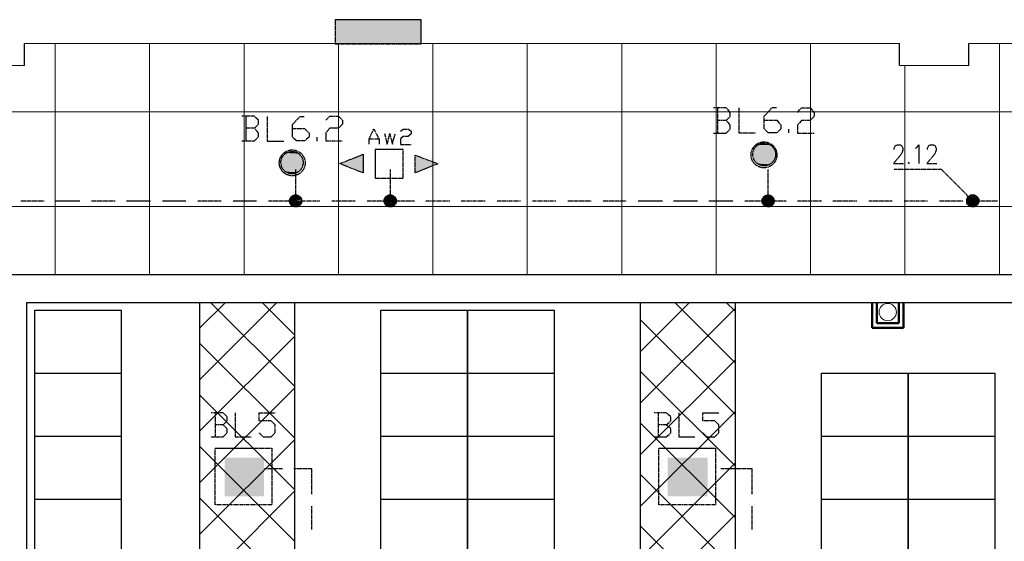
# Model space of a CAD drawing. Header units: millimetres. Extents: x -523 to 1404227, y -783705 to 1038705.
# Tile 488 of 508: x 893027 to 899284, y 238082 to 241396. Entities that reach past the tile are written whole.
import ezdxf

# ---------------------------------------------------------------- set-up
doc = ezdxf.new("R2010")
doc.units = ezdxf.units.MM
doc.linetypes.add('ACAD_ISO08W100', pattern=[36, 24, -3, 6, -3])
doc.layers.add('!!ELEKTRYKA', color=7, linetype='Continuous')

msp = doc.modelspace()

# ---------------------------------------------------------------- linework, layer by layer
at = {"layer": '!!ELEKTRYKA', "color": 252}
for p, q in [((893057.7, 241105.06), (893057.7, 241245.06)), ((898617.7, 241105.06), (898617.7, 241245.06)), ((899057.7, 241105.06), (899057.7, 241245.06)), ((901667.7, 239775.06), (892037.7, 239775.06)), ((893072.7, 234500.06), (893072.7, 239600.06)), ((893072.7, 239600.06), (901502.7, 239600.06)), ((894172.7, 233768.76), (894172.7, 239600.06)), ((894172.7, 239600.06), (894772.7, 239600.06)), ((894772.7, 239600.06), (894772.7, 234368.76)), ((896972.7, 234368.76), (896972.7, 239600.06)), ((896972.7, 239600.06), (897572.7, 239600.06)), ((897572.7, 239600.06), (897572.7, 234368.76)), ((893122.7, 234750.06), (893122.7, 239550.06)), ((893122.7, 239550.06), (893672.7, 239550.06)), ((893672.7, 239550.06), (893672.7, 234750.06)), ((895322.7, 234750.06), (895322.7, 239550.06)), ((895322.7, 239550.06), (895872.7, 239550.06)), ((895872.7, 239550.06), (895872.7, 234750.06)), ((895872.7, 234750.06), (895872.7, 239550.06)), ((895872.7, 239550.06), (896422.7, 239550.06)), ((896422.7, 239550.06), (896422.7, 234750.06)), ((893122.7, 239150.06), (893672.7, 239150.06)), ((895322.7, 239150.06), (895872.7, 239150.06)), ((895872.7, 239150.06), (896422.7, 239150.06)), ((898122.7, 239150.06), (898672.7, 239150.06)), ((898122.7, 234750.06), (898122.7, 239150.06)), ((898122.7, 239150.06), (898672.7, 239150.06)), ((898672.7, 239150.06), (899222.7, 239150.06)), ((898672.7, 239150.06), (898672.7, 234750.06)), ((898672.7, 235550.06), (898672.7, 239150.06)), ((898672.7, 239150.06), (899222.7, 239150.06)), ((899222.7, 239150.06), (899222.7, 235550.06)), ((893122.7, 238750.06), (893672.7, 238750.06)), ((895322.7, 238750.06), (895872.7, 238750.06)), ((895872.7, 238750.06), (896422.7, 238750.06)), ((898122.7, 238750.06), (898672.7, 238750.06)), ((898672.7, 238750.06), (899222.7, 238750.06)), ((893122.7, 238350.06), (893672.7, 238350.06)), ((895322.7, 238350.06), (895872.7, 238350.06)), ((895872.7, 238350.06), (896422.7, 238350.06)), ((898122.7, 238350.06), (898672.7, 238350.06)), ((898672.7, 238350.06), (899222.7, 238350.06))]:
    msp.add_line(p, q, dxfattribs=at)
at = {"layer": '!!ELEKTRYKA', "color": 252, "lineweight": 20}
for p, q in [((898617.7, 241245.06), (893057.7, 241245.06)), ((902912.7, 241245.06), (899057.7, 241245.06)), ((892627.7, 241105.06), (893057.7, 241105.06)), ((899057.7, 241105.06), (898617.7, 241105.06))]:
    msp.add_line(p, q, dxfattribs=at)
at = {"layer": '!!ELEKTRYKA', "color": 252, "lineweight": 15, "ltscale": 15}
for p, q in [((893252.7, 241245.06), (893252.7, 239775.06)), ((893852.7, 241245.06), (893852.7, 239775.06)), ((894452.7, 241245.06), (894452.7, 239775.06)), ((895052.7, 241245.06), (895052.7, 239775.06)), ((895652.7, 241245.06), (895652.7, 239775.06)), ((896252.7, 241245.06), (896252.7, 239775.06)), ((896852.7, 241245.06), (896852.7, 239775.06)), ((897452.7, 241245.06), (897452.7, 239775.06)), ((898052.7, 241245.06), (898052.7, 239775.06)), ((899252.7, 241245.06), (899252.7, 239775.06)), ((898652.7, 241105.06), (898652.7, 239775.06)), ((890367.7, 240810.06), (904592.7, 240810.06)), ((890367.7, 240210.06), (904592.7, 240210.06))]:
    msp.add_line(p, q, dxfattribs=at)
at = {"layer": '!!ELEKTRYKA', "color": 252, "linetype": 'Continuous'}
for p, q in [((894172.7, 239438.91), (894333.84, 239600.06)), ((894172.7, 239111.13), (894661.62, 239600.06)), ((894772.7, 239066.88), (894239.53, 239600.06)), ((894772.7, 239394.66), (894567.31, 239600.06)), ((896972.7, 239288.9), (897283.85, 239600.06)), ((897572.7, 239216.9), (897189.54, 239600.06)), ((897572.7, 239544.68), (897517.32, 239600.06)), ((896972.7, 238961.12), (897572.7, 239561.12)), ((897572.7, 238889.12), (896972.7, 239489.12)), ((894172.7, 238783.35), (894772.7, 239383.35)), ((894772.7, 238739.11), (894172.7, 239339.11)), ((896972.7, 238633.34), (897572.7, 239233.34)), ((897572.7, 238561.34), (896972.7, 239161.34)), ((894172.7, 238455.57), (894772.7, 239055.57)), ((894772.7, 238411.33), (894172.7, 239011.33)), ((896972.7, 238305.56), (897572.7, 238905.56)), ((897572.7, 238233.56), (896972.7, 238833.56)), ((894172.7, 238127.79), (894772.7, 238727.79)), ((894772.7, 238083.55), (894172.7, 238683.55)), ((896972.7, 237977.78), (897572.7, 238577.78)), ((897572.7, 237905.78), (896972.7, 238505.78)), ((894172.7, 237800.01), (894772.7, 238400.01)), ((894772.7, 237755.77), (894172.7, 238355.77)), ((896972.7, 237650), (897572.7, 238250)), ((897572.7, 237578), (896972.7, 238178))]:
    msp.add_line(p, q, dxfattribs=at)
at = {"layer": '!!ELEKTRYKA', "color": 252, "lineweight": 50}
for p, q in [((898443.34, 239438.2), (898443.34, 239600.06)), ((898473.34, 239468.2), (898473.34, 239600.06)), ((898613.34, 239468.2), (898613.34, 239600.06)), ((898643.34, 239438.2), (898643.34, 239600.06)), ((898613.34, 239468.2), (898473.34, 239468.2)), ((898643.34, 239438.2), (898443.34, 239438.2))]:
    msp.add_line(p, q, dxfattribs=at)
at = {"layer": '!!ELEKTRYKA', "color": 14, "linetype": 'ACAD_ISO08W100', "lineweight": -3}
msp.add_lwpolyline([(895031.4, 241243.57), (895577.29, 241243.57), (895577.29, 241396.02), (895031.4, 241396.02)], close=True, dxfattribs=at)
at = {"layer": '!!ELEKTRYKA', "color": 5, "linetype": 'ACAD_ISO08W100', "lineweight": -3}
for points in [[(897516.59, 240756.65), (897542.26, 240782.04), (897542.26, 240807.5), (897516.59, 240837.09), (897436.22, 240837.09)], [(897461.76, 240837.09), (897461.76, 240676.19)], [(897597.01, 240837.14), (897597.01, 240676.23), (897702.89, 240676.23)], [(897757.79, 240756.72), (897837.92, 240756.72), (897863.51, 240727.09), (897863.51, 240701.71), (897837.92, 240676.32), (897783.38, 240676.32), (897757.79, 240701.71), (897757.79, 240782.11), (897808.29, 240837.19), (897837.92, 240837.19)], [(897969.63, 240807.48), (897995.17, 240837.12), (898050.29, 240837.12), (898075.15, 240807.48), (898075.15, 240782.08), (898050.29, 240756.67), (897995.17, 240756.67), (897969.63, 240727.03), (897969.63, 240676.22), (898075.15, 240676.22)], [(894519.12, 240705.97), (894544.79, 240731.36), (894544.79, 240756.75), (894519.12, 240782.14), (894438.64, 240782.14)], [(894464.18, 240782.15), (894464.18, 240625.46)], [(894600.12, 240781.98), (894600.12, 240625.35), (894706.11, 240625.35)], [(894760.9, 240705.79), (894836.99, 240705.79), (894866.74, 240676.19), (894866.74, 240650.8), (894836.99, 240625.41), (894786.49, 240625.41), (894760.9, 240650.8), (894760.9, 240731.18), (894811.4, 240782.03), (894836.99, 240782.03)], [(894972.05, 240756.76), (894997.6, 240782.17), (895052.15, 240782.17), (895077.7, 240756.76), (895077.7, 240731.35), (895052.15, 240705.94), (894997.6, 240705.94), (894972.05, 240676.31), (894972.05, 240625.49), (895077.7, 240625.49)], [(894438.64, 240625.56), (894519.12, 240625.56), (894544.79, 240650.95), (894544.79, 240676.34), (894519.12, 240705.97), (894464.31, 240705.97)], [(897436.22, 240676.21), (897516.59, 240676.21), (897542.26, 240701.67), (897542.26, 240727.07), (897516.59, 240756.65), (897461.89, 240756.65)], [(897914.43, 240676.27), (897914.43, 240701.69)], [(894917.54, 240625.35), (894917.54, 240650.77)], [(898582.96, 240570.48), (898582.96, 240578.96), (898587.64, 240587.45), (898591.65, 240595.87), (898604.35, 240600.15), (898621.06, 240600.15), (898629.74, 240595.87), (898633.76, 240587.45), (898638.43, 240578.96), (898638.43, 240566.26), (898633.76, 240553.57), (898625.73, 240536.66), (898578.95, 240481.58), (898642.44, 240481.58)], [(898719.03, 240578.84), (898727.71, 240583.11), (898740.39, 240600), (898740.39, 240481.45)], [(898794.8, 240570.45), (898794.8, 240578.92), (898799.47, 240587.4), (898803.47, 240595.87), (898812.14, 240600.07), (898832.82, 240600.07), (898841.49, 240595.87), (898846.16, 240587.4), (898850.16, 240578.92), (898850.16, 240566.18), (898846.16, 240553.51), (898837.49, 240536.57), (898790.79, 240481.53), (898854.17, 240481.53)], [(898676.11, 240490.07), (898672.11, 240485.8), (898676.11, 240481.59), (898680.79, 240485.8)], [(894608.4, 240244.42), (894782.27, 240244.42), (894782.27, 240443.37)], [(895234.96, 240244.37), (895383.07, 240244.37), (895383.07, 240443.38)], [(897634.96, 240244.47), (897783.27, 240244.47), (897783.27, 240443.48)], [(898884.53, 240443.34), (898583.78, 240443.34)], [(898883.95, 240443.45), (899083.23, 240244.43)], [(893033.45, 240244.42), (893181.72, 240244.42)], [(893257.63, 240244.42), (893410.17, 240244.42)], [(893482.53, 240244.42), (893634.35, 240244.42)], [(893706.72, 240244.42), (893859.25, 240244.42)], [(893935.16, 240244.42), (894083.44, 240244.42)], [(894159.35, 240244.42), (894307.62, 240244.42)], [(894384.24, 240244.42), (894531.81, 240244.42)], [(894781.6, 240244.5), (894933.76, 240244.5)], [(895010.54, 240244.5), (895158.56, 240244.5)], [(895383.32, 240244.32), (895536.05, 240244.32)], [(895607.6, 240244.32), (895760.33, 240244.32)], [(895831.88, 240244.32), (895984.61, 240244.32)], [(896060.98, 240244.32), (896208.89, 240244.32)], [(896285.25, 240244.32), (896433.17, 240244.32)], [(896509.53, 240244.32), (896657.45, 240244.32)], [(896733.81, 240244.32), (896881.73, 240244.32)], [(896958.09, 240244.32), (897110.82, 240244.32)], [(897182.37, 240244.32), (897335.1, 240244.32)], [(897406.65, 240244.32), (897559.38, 240244.32)], [(897783.32, 240244.43), (897897.77, 240244.43)], [(897969.81, 240244.43), (898121.96, 240244.43)], [(898194, 240244.43), (898346.16, 240244.43)], [(898422.91, 240244.43), (898571.02, 240244.43)], [(898647.1, 240244.43), (898795.21, 240244.43)], [(898871.29, 240244.43), (899019.4, 240244.43)], [(899095.48, 240244.43), (899243.6, 240244.43)], [(894320.49, 238822), (894345.51, 238847.44), (894345.51, 238872.81), (894320.49, 238898.24), (894244.05, 238898.24)], [(894269.58, 238898.21), (894269.58, 238745.77)], [(894396.55, 238898.2), (894396.55, 238745.79), (894497.88, 238745.79)], [(894549.05, 238771.21), (894574.7, 238745.77), (894625.29, 238745.77), (894650.94, 238771.21), (894650.94, 238822.01), (894625.29, 238847.38), (894549.05, 238847.38), (894549.05, 238898.18), (894650.94, 238898.18)], [(897135.36, 238822), (897165.18, 238847.42), (897165.18, 238872.76), (897135.36, 238898.18), (897059.46, 238898.18)], [(897084.99, 238898.14), (897084.99, 238745.76)], [(897216.1, 238898.19), (897216.1, 238745.79), (897317.61, 238745.79)], [(897368.6, 238771.15), (897394.28, 238745.74), (897444.96, 238745.74), (897469.97, 238771.15), (897469.97, 238821.97), (897444.96, 238847.38), (897368.6, 238847.38), (897368.6, 238898.13), (897469.97, 238898.13)], [(894244.05, 238745.84), (894320.49, 238745.84), (894345.51, 238771.2), (894345.51, 238796.64), (894320.49, 238822), (894269.76, 238822)], [(897059.46, 238745.76), (897135.36, 238745.76), (897165.18, 238771.18), (897165.18, 238796.59), (897135.36, 238822), (897084.53, 238822)], [(894697.19, 238542.59), (894582.86, 238542.59)], [(894883.31, 238381.68), (894883.31, 238542.58), (894769.18, 238542.58)], [(897682.3, 238381.59), (897682.3, 238542.47), (897483.15, 238542.47)], [(894883.73, 238157.26), (894883.73, 238305.42)], [(897681.88, 238157.3), (897681.88, 238305.48)]]:
    msp.add_lwpolyline(points, dxfattribs=at)
at = {"layer": '!!ELEKTRYKA', "color": 30, "linetype": 'ACAD_ISO08W100', "lineweight": -3}
for points in [[(895247.38, 240604.34), (895247.38, 240638.16), (895277, 240701.67), (895310.75, 240638.16), (895310.75, 240604.34)], [(895446.81, 240688.85), (895464, 240701.57), (895497.69, 240701.57), (895514.88, 240688.85), (895514.88, 240671.93), (895497.69, 240655.02), (895464, 240655.02), (895446.81, 240638.04), (895446.81, 240604.21), (895514.88, 240604.21)], [(895247.38, 240638.16), (895310.75, 240638.16)], [(895344.68, 240672.09), (895361.89, 240604.3), (895378.4, 240672.09), (895395.61, 240604.3), (895412.12, 240672.09)]]:
    msp.add_lwpolyline(points, dxfattribs=at)
for points in [[(895209.41, 240422.26), (895061.07, 240481.52), (895209.41, 240540.79)], [(895285.34, 240570.51), (895285.34, 240388.45), (895462.99, 240388.45), (895462.99, 240570.51)], [(895539.96, 240536.41), (895684.24, 240481.38), (895539.96, 240422.16)]]:
    msp.add_lwpolyline(points, close=True, dxfattribs=at)
at = {"layer": '!!ELEKTRYKA', "color": 5, "linetype": 'ACAD_ISO08W100', "lineweight": -3}
for points in [[(899107.96, 240214.83), (899103.96, 240210.64), (899095.31, 240206.38), (899087.33, 240206.38), (899078.67, 240206.38), (899074.68, 240206.38), (899066.03, 240210.64), (899057.38, 240214.83), (899053.39, 240219.09), (899048.73, 240223.28), (899044.73, 240231.8), (899044.73, 240240.25), (899044.73, 240248.71), (899044.73, 240252.97), (899048.73, 240261.42), (899053.39, 240269.87), (899057.38, 240274.13), (899066.03, 240278.32), (899070.02, 240282.58), (899078.67, 240282.58), (899087.33, 240282.58), (899095.31, 240282.58), (899099.97, 240278.32), (899107.96, 240274.13), (899112.62, 240269.87), (899116.61, 240261.42), (899121.27, 240257.16), (899121.27, 240248.71), (899121.27, 240240.25), (899121.27, 240236), (899116.61, 240227.54), (899112.62, 240219.09)], [(894269.58, 238673.86), (894629.49, 238673.86), (894629.49, 238314.02), (894269.58, 238314.02)], [(897089.13, 238673.83), (897448.89, 238673.83), (897448.89, 238313.94), (897089.13, 238313.94)]]:
    msp.add_lwpolyline(points, close=True, dxfattribs=at)
for centre, radius in [((897756.6, 240537.43), 82.17), ((897757.86, 240540.09), 72.37), ((894758.82, 240486.63), 82.04), ((894757.43, 240488.3), 70.87), ((894780.45, 240244.75), 38.38), ((894780.45, 240244.75), 38.38), ((895381.48, 240244.68), 38.32), ((895381.48, 240244.68), 38.32), ((897782.63, 240244.52), 38.25), ((897782.63, 240244.52), 38.25)]:
    msp.add_circle(centre, radius, dxfattribs=at)
at = {"layer": '!!ELEKTRYKA', "color": 252, "linetype": 'Continuous', "lineweight": 20, "ltscale": 25}
msp.add_circle((898543.34, 239538.2), 55, dxfattribs=at)
at = {"layer": '!!ELEKTRYKA', "color": 14, "linetype": 'ACAD_ISO08W100', "lineweight": -3}
for points in [[(895031.4, 241396.02), (895577.29, 241243.57), (895031.4, 241243.57)], [(895031.4, 241396.02), (895577.29, 241396.02), (895577.29, 241243.57)]]:
    msp.add_solid(points, dxfattribs=at)
at = {"layer": '!!ELEKTRYKA', "color": 5, "linetype": 'ACAD_ISO08W100', "lineweight": -3}
for points in [[(897694.21, 240574.69), (897821.56, 240566.2), (897690.16, 240566.2)], [(897698.35, 240578.94), (897820.98, 240574.69), (897694.3, 240574.69)], [(897694.3, 240574.69), (897820.98, 240574.69), (897820.98, 240566.2)], [(897707.2, 240587.43), (897812.98, 240583.19), (897698.44, 240583.19)], [(897698.44, 240583.19), (897817.03, 240578.94), (897698.44, 240578.94)], [(897698.44, 240583.19), (897812.98, 240583.19), (897817.03, 240578.94)], [(897698.44, 240578.94), (897817.03, 240578.94), (897821.07, 240574.7)], [(897711.46, 240595.73), (897809.15, 240587.24), (897707.41, 240587.24)], [(897707.41, 240587.24), (897809.15, 240587.24), (897813.19, 240583.06)], [(897715.6, 240599.98), (897804.52, 240595.73), (897711.55, 240595.73)], [(897711.55, 240595.73), (897804.52, 240595.73), (897809.24, 240587.31)], [(897715.7, 240600.05), (897800.58, 240600.05), (897804.62, 240595.81)], [(897728.59, 240604.3), (897791.91, 240600.05), (897719.84, 240600.05)], [(897732.16, 240608.55), (897787.39, 240604.31), (897728.12, 240604.31)], [(897728.12, 240604.31), (897787.39, 240604.31), (897791.43, 240600.13)], [(897732.26, 240608.62), (897778.73, 240608.62), (897787.49, 240604.38)], [(897758.16, 240612.74), (897766.25, 240608.5), (897745.37, 240608.5)], [(894692.6, 240515.46), (894828.27, 240506.95), (894688.44, 240506.95)], [(894697.43, 240528.01), (894819.95, 240519.49), (894693.27, 240519.49)], [(894693.27, 240519.49), (894824.79, 240515.27), (894693.27, 240515.27)], [(894693.27, 240519.49), (894819.95, 240519.49), (894824.79, 240515.27)], [(894693.27, 240515.27), (894824.79, 240515.27), (894828.94, 240506.83)], [(894701.57, 240532.23), (894819.93, 240528.01), (894697.41, 240528.01)], [(894697.41, 240528.01), (894819.93, 240528.01), (894819.93, 240519.57)], [(894705.71, 240536.53), (894815.76, 240532.24), (894701.55, 240532.24)], [(894701.55, 240532.24), (894815.76, 240532.24), (894819.91, 240528.01)], [(894709.85, 240540.75), (894811.59, 240536.53), (894705.69, 240536.53)], [(894705.69, 240536.53), (894811.59, 240536.53), (894815.74, 240532.31)], [(894718.14, 240545.05), (894803.27, 240540.75), (894709.83, 240540.75)], [(894709.83, 240540.75), (894803.27, 240540.75), (894811.57, 240536.53)], [(894722.27, 240549.27), (894798.39, 240545.05), (894718.11, 240545.05)], [(894718.11, 240545.05), (894798.39, 240545.05), (894802.54, 240540.83)], [(894731.25, 240553.37), (894794.91, 240549.15), (894722.94, 240549.15)], [(894722.94, 240549.15), (894794.91, 240549.15), (894799.07, 240544.93)], [(894735.38, 240557.66), (894790.73, 240553.44), (894731.22, 240553.44)], [(894731.22, 240553.44), (894790.73, 240553.44), (894794.89, 240549.22)], [(894735.37, 240557.66), (894781.73, 240557.66), (894790.72, 240553.44)], [(894760.24, 240562.03), (894764.39, 240557.74), (894747.79, 240557.74)], [(897690.07, 240566.19), (897825.51, 240561.94), (897686.02, 240561.94)], [(897686.02, 240561.94), (897825.51, 240553.45), (897686.02, 240553.45)], [(897686.02, 240561.94), (897825.51, 240561.94), (897825.51, 240553.45)], [(897686.02, 240553.45), (897825.51, 240544.96), (897686.02, 240544.96)], [(897686.02, 240553.45), (897825.51, 240553.45), (897825.51, 240544.96)], [(897686.02, 240544.96), (897830.23, 240540.79), (897686.02, 240540.79)], [(897686.02, 240544.96), (897825.51, 240544.96), (897830.23, 240540.79)], [(897686.02, 240540.79), (897825.51, 240532.3), (897686.02, 240532.3)], [(897686.02, 240540.79), (897830.23, 240540.79), (897825.51, 240532.3)], [(897686.02, 240532.3), (897825.51, 240528.05), (897686.02, 240528.05)], [(897686.02, 240532.3), (897825.51, 240532.3), (897825.51, 240528.05)], [(897686.02, 240528.05), (897825.51, 240519.56), (897686.02, 240519.56)], [(897686.02, 240528.05), (897825.51, 240528.05), (897825.51, 240519.56)], [(897686.02, 240519.56), (897821.47, 240511.14), (897690.07, 240511.14)], [(897686.02, 240519.56), (897825.51, 240519.56), (897821.47, 240511.14)], [(897690.16, 240566.2), (897821.56, 240566.2), (897825.6, 240561.95)], [(897690.16, 240511.14), (897821.56, 240506.9), (897694.21, 240506.9)], [(897690.16, 240511.14), (897821.56, 240511.14), (897821.56, 240506.9)], [(894688.44, 240506.95), (894828.27, 240502.72), (894688.44, 240502.72)], [(894688.44, 240506.95), (894828.27, 240506.95), (894828.27, 240502.72)], [(894688.44, 240502.72), (894828.27, 240494.28), (894688.44, 240494.28)], [(894688.44, 240502.72), (894828.27, 240502.72), (894828.27, 240494.28)], [(894688.44, 240494.28), (894828.27, 240490.06), (894688.44, 240490.06)], [(894688.44, 240494.28), (894828.27, 240494.28), (894828.27, 240490.06)], [(894688.44, 240490.06), (894828.27, 240481.61), (894688.44, 240481.61)], [(894688.44, 240490.06), (894828.27, 240490.06), (894828.27, 240481.61)], [(894688.44, 240481.61), (894828.27, 240473.1), (894688.44, 240473.1)], [(894688.44, 240481.61), (894828.27, 240481.61), (894828.27, 240473.1)], [(894688.44, 240473.1), (894828.27, 240468.87), (894688.44, 240468.87)], [(894688.44, 240473.1), (894828.27, 240473.1), (894828.27, 240468.87)], [(894688.44, 240468.87), (894824.12, 240460.43), (894692.6, 240460.43)], [(894688.44, 240468.87), (894828.27, 240468.87), (894824.12, 240460.43)], [(894693.27, 240460.24), (894819.95, 240456.02), (894693.27, 240456.02)], [(894693.27, 240460.24), (894824.79, 240460.24), (894819.95, 240456.02)], [(894693.27, 240456.02), (894819.95, 240447.57), (894697.43, 240447.57)], [(894693.27, 240456.02), (894819.95, 240456.02), (894819.95, 240447.57)], [(894697.41, 240447.58), (894815.78, 240443.36), (894701.57, 240443.36)], [(894697.41, 240447.58), (894819.93, 240447.58), (894815.78, 240443.36)], [(897694.3, 240506.98), (897816.93, 240502.73), (897698.35, 240502.73)], [(897694.3, 240506.98), (897820.98, 240506.98), (897816.93, 240502.73)], [(897698.44, 240502.74), (897812.98, 240494.25), (897698.44, 240494.25)], [(897698.44, 240502.74), (897817.03, 240502.74), (897812.98, 240494.25)], [(897698.44, 240494.25), (897808.27, 240490.07), (897707.2, 240490.07)], [(897698.44, 240494.25), (897812.98, 240494.25), (897808.27, 240490.07)], [(897707.41, 240489.89), (897805.1, 240485.64), (897711.46, 240485.64)], [(897707.41, 240489.89), (897809.15, 240489.89), (897805.1, 240485.64)], [(897711.55, 240485.72), (897800.48, 240481.48), (897715.6, 240481.48)], [(897711.55, 240485.72), (897804.52, 240485.72), (897800.48, 240481.48)], [(897715.7, 240481.48), (897791.82, 240477.24), (897719.74, 240477.24)], [(897715.7, 240481.48), (897800.58, 240481.48), (897791.82, 240477.24)], [(897719.84, 240477.25), (897787.87, 240473.07), (897728.59, 240473.07)], [(897719.84, 240477.25), (897791.91, 240477.25), (897787.87, 240473.07)], [(897732.26, 240473.1), (897774.69, 240468.86), (897741.01, 240468.86)], [(897732.26, 240473.1), (897778.73, 240473.1), (897774.69, 240468.86)], [(894701.55, 240443.36), (894811.61, 240439.14), (894705.71, 240439.14)], [(894701.55, 240443.36), (894815.76, 240443.36), (894811.61, 240439.14)], [(894705.69, 240439.15), (894803.28, 240434.92), (894709.85, 240434.92)], [(894705.69, 240439.15), (894811.59, 240439.15), (894803.28, 240434.92)], [(894709.83, 240434.93), (894798.42, 240430.71), (894718.14, 240430.71)], [(894709.83, 240434.93), (894803.27, 240434.93), (894798.42, 240430.71)], [(894718.11, 240430.79), (894794.24, 240426.5), (894722.27, 240426.5)], [(894718.11, 240430.79), (894798.39, 240430.79), (894794.24, 240426.5)], [(894722.94, 240426.38), (894790.76, 240422.16), (894731.25, 240422.16)], [(894722.94, 240426.38), (894794.91, 240426.38), (894790.76, 240422.16)], [(894735.37, 240422.18), (894777.57, 240417.96), (894743.67, 240417.96)], [(894735.37, 240422.18), (894781.73, 240422.18), (894777.57, 240417.96)], [(894819.75, 240261.4), (894743.65, 240252.96), (894819.75, 240252.96)], [(894819.75, 240261.4), (894747.8, 240261.4), (894743.65, 240252.96)], [(894815.59, 240265.63), (894747.79, 240261.41), (894819.74, 240261.41)], [(894815.59, 240265.63), (894751.94, 240265.63), (894747.79, 240261.41)], [(894811.43, 240274.15), (894751.93, 240265.71), (894815.58, 240265.71)], [(894811.43, 240274.15), (894756.08, 240274.15), (894751.93, 240265.71)], [(894803.11, 240278.19), (894756.76, 240273.97), (894812.1, 240273.97)], [(894803.11, 240278.19), (894760.91, 240278.19), (894756.76, 240273.97)], [(894798.95, 240282.49), (894760.9, 240278.27), (894803.1, 240278.27)], [(894798.95, 240282.49), (894769.2, 240282.49), (894760.9, 240278.27)], [(895416.94, 240261.44), (895344.68, 240252.97), (895421.07, 240252.97)], [(895416.94, 240261.44), (895348.81, 240261.44), (895344.68, 240252.97)], [(895416.95, 240265.51), (895349.51, 240261.24), (895416.95, 240261.24)], [(895416.95, 240265.51), (895353.64, 240265.51), (895349.51, 240261.24)], [(895408.7, 240273.97), (895353.65, 240265.51), (895416.96, 240265.51)], [(895408.7, 240273.97), (895357.78, 240273.97), (895353.65, 240265.51)], [(895404.58, 240278.24), (895357.79, 240274.04), (895408.71, 240274.04)], [(895404.58, 240278.24), (895361.92, 240278.24), (895357.79, 240274.04)], [(895399.78, 240282.5), (895361.93, 240278.24), (895404.59, 240278.24)], [(895399.78, 240282.5), (895370.19, 240282.5), (895361.93, 240278.24)], [(897817.43, 240261.32), (897745.37, 240252.83), (897821.47, 240252.83)], [(897817.43, 240261.32), (897749.41, 240261.32), (897745.37, 240252.83)], [(897812.81, 240265.58), (897749.51, 240261.33), (897817.53, 240261.33)], [(897812.81, 240265.58), (897753.55, 240265.58), (897749.51, 240261.33)], [(897808.87, 240274.08), (897753.65, 240265.59), (897812.91, 240265.59)], [(897808.87, 240274.08), (897757.69, 240274.08), (897753.65, 240265.59)], [(897804.25, 240278.34), (897757.79, 240274.09), (897808.29, 240274.09)], [(897804.25, 240278.34), (897761.83, 240278.34), (897757.79, 240274.09)], [(897795.6, 240282.59), (897761.93, 240278.35), (897804.35, 240278.35)], [(897795.6, 240282.59), (897770.68, 240282.59), (897761.93, 240278.35)], [(899048.73, 240265.68), (899121.27, 240257.16), (899044.73, 240257.16)], [(899052.87, 240269.92), (899116.75, 240265.66), (899048.87, 240265.66)], [(899048.87, 240265.66), (899116.75, 240265.66), (899120.75, 240257.21)], [(899057.7, 240273.97), (899112.93, 240269.71), (899053.7, 240269.71)], [(899053.7, 240269.71), (899112.93, 240269.71), (899116.92, 240265.52)], [(899066.49, 240278.21), (899108.42, 240274.02), (899057.84, 240274.02)], [(899057.84, 240274.02), (899108.42, 240274.02), (899113.08, 240269.76)], [(899070.12, 240282.51), (899100.06, 240278.25), (899066.13, 240278.25)], [(899066.13, 240278.25), (899100.06, 240278.25), (899108.71, 240274.06)], [(899070.27, 240282.57), (899095.55, 240282.57), (899100.21, 240278.31)], [(894819.75, 240252.96), (894743.65, 240244.44), (894823.91, 240244.44)], [(894819.75, 240252.96), (894743.65, 240252.96), (894743.65, 240244.44)], [(894823.91, 240244.44), (894743.65, 240240.22), (894819.75, 240240.22)], [(894823.91, 240244.44), (894743.65, 240244.44), (894743.65, 240240.22)], [(894819.75, 240240.22), (894743.65, 240240.22), (894747.8, 240231.78)], [(894819.74, 240240.24), (894747.79, 240231.8), (894819.74, 240231.8)], [(894819.74, 240231.8), (894747.79, 240223.29), (894815.59, 240223.29)], [(894819.74, 240231.8), (894747.79, 240231.8), (894747.79, 240223.29)], [(894815.59, 240223.29), (894747.79, 240223.29), (894751.94, 240219.07)], [(894815.58, 240223.37), (894751.93, 240219.08), (894811.43, 240219.08)], [(894811.43, 240219.08), (894751.93, 240219.08), (894760.23, 240214.86)], [(894811.4, 240218.98), (894760.9, 240214.76), (894807.25, 240214.76)], [(894807.25, 240214.76), (894760.9, 240214.76), (894765.05, 240210.47)], [(894807.24, 240214.78), (894765.04, 240210.56), (894803.08, 240210.56)], [(894803.08, 240210.56), (894765.04, 240210.56), (894773.34, 240206.27)], [(894803.06, 240210.58), (894773.32, 240206.36), (894794.76, 240206.36)], [(895421.07, 240252.97), (895344.68, 240244.51), (895421.07, 240244.51)], [(895421.07, 240252.97), (895344.68, 240252.97), (895344.68, 240244.51)], [(895421.07, 240244.51), (895344.68, 240240.24), (895421.07, 240240.24)], [(895421.07, 240244.51), (895344.68, 240244.51), (895344.68, 240240.24)], [(895421.07, 240240.24), (895344.68, 240231.77), (895421.07, 240231.77)], [(895421.07, 240240.24), (895344.68, 240240.24), (895344.68, 240231.77)], [(895421.07, 240231.77), (895344.68, 240231.77), (895348.81, 240223.31)], [(895421.77, 240231.65), (895349.51, 240223.18), (895416.95, 240223.18)], [(895416.95, 240223.18), (895349.51, 240223.18), (895353.64, 240218.92)], [(895416.96, 240223.19), (895353.65, 240218.92), (895412.83, 240218.92)], [(895412.83, 240218.92), (895353.65, 240218.92), (895357.78, 240214.72)], [(895412.84, 240218.99), (895357.79, 240214.72), (895408.71, 240214.72)], [(895408.71, 240214.72), (895357.79, 240214.72), (895366.05, 240210.52)], [(895408.73, 240214.79), (895366.07, 240210.53), (895399.79, 240210.53)], [(895399.79, 240210.53), (895366.07, 240210.53), (895374.33, 240206.33)], [(895399.81, 240210.6), (895374.35, 240206.4), (895395.68, 240206.4)], [(897821.47, 240252.83), (897745.37, 240244.41), (897821.47, 240244.41)], [(897821.47, 240252.83), (897745.37, 240252.83), (897745.37, 240244.41)], [(897821.47, 240244.41), (897745.37, 240240.17), (897821.47, 240240.17)], [(897821.47, 240244.41), (897745.37, 240244.41), (897745.37, 240240.17)], [(897821.47, 240240.17), (897745.37, 240231.68), (897821.47, 240231.68)], [(897821.47, 240240.17), (897745.37, 240240.17), (897745.37, 240231.68)], [(897821.47, 240231.68), (897745.37, 240231.68), (897749.41, 240223.2)], [(897821.57, 240231.7), (897749.51, 240223.28), (897817.53, 240223.28)], [(897817.53, 240223.28), (897749.51, 240223.28), (897753.55, 240219.04)], [(897816.95, 240223.3), (897753.65, 240219.06), (897812.91, 240219.06)], [(897812.91, 240219.06), (897753.65, 240219.06), (897757.69, 240214.82)], [(897813.01, 240219.08), (897757.79, 240214.83), (897808.29, 240214.83)], [(897808.29, 240214.83), (897757.79, 240214.83), (897766.54, 240210.59)], [(897809.18, 240214.67), (897766.76, 240210.49), (897800.43, 240210.49)], [(897800.43, 240210.49), (897766.76, 240210.49), (897770.8, 240206.25)], [(897800.53, 240210.51), (897770.9, 240206.27), (897796.49, 240206.27)], [(899044.73, 240257.16), (899121.27, 240248.71), (899044.73, 240248.71)], [(899044.73, 240257.16), (899121.27, 240257.16), (899121.27, 240248.71)], [(899044.73, 240248.71), (899121.27, 240244.51), (899044.73, 240244.51)], [(899044.73, 240248.71), (899121.27, 240248.71), (899121.27, 240244.51)], [(899044.73, 240244.51), (899121.27, 240236), (899044.73, 240236)], [(899044.73, 240244.51), (899121.27, 240244.51), (899121.27, 240236)], [(899044.73, 240236), (899116.61, 240227.54), (899048.73, 240227.54)], [(899044.73, 240236), (899121.27, 240236), (899116.61, 240227.54)], [(899048.87, 240227.6), (899116.75, 240223.34), (899052.87, 240223.34)], [(899048.87, 240227.6), (899116.75, 240227.6), (899116.75, 240223.34)], [(899053.7, 240223.19), (899108.94, 240214.68), (899057.7, 240214.68)], [(899053.7, 240223.19), (899116.92, 240223.19), (899108.94, 240214.68)], [(899057.84, 240214.73), (899104.42, 240210.47), (899061.84, 240210.47)], [(899057.84, 240214.73), (899108.42, 240214.73), (899104.42, 240210.47)], [(899061.98, 240210.53), (899099.91, 240206.27), (899070.63, 240206.27)], [(899061.98, 240210.53), (899104.57, 240210.53), (899099.91, 240206.27)], [(894328.93, 238614.53), (894578.92, 238368.98), (894328.93, 238368.98)], [(894328.93, 238614.53), (894578.92, 238614.53), (894578.92, 238368.98)], [(897144.33, 238614.49), (897398.27, 238368.95), (897144.33, 238368.95)], [(897144.33, 238614.49), (897398.27, 238614.49), (897398.27, 238368.95)]]:
    msp.add_solid(points, dxfattribs=at)
at = {"layer": '!!ELEKTRYKA', "color": 30, "linetype": 'ACAD_ISO08W100', "lineweight": -3}
for points in [[(895209.41, 240540.79), (895209.41, 240481.52), (895061.07, 240481.52)], [(895539.96, 240536.41), (895684.24, 240481.38), (895539.96, 240481.38)], [(895061.07, 240481.52), (895209.41, 240481.52), (895209.41, 240422.26)], [(895539.96, 240481.38), (895684.24, 240481.38), (895539.96, 240422.16)]]:
    msp.add_solid(points, dxfattribs=at)

doc.saveas('drawing.dxf')
